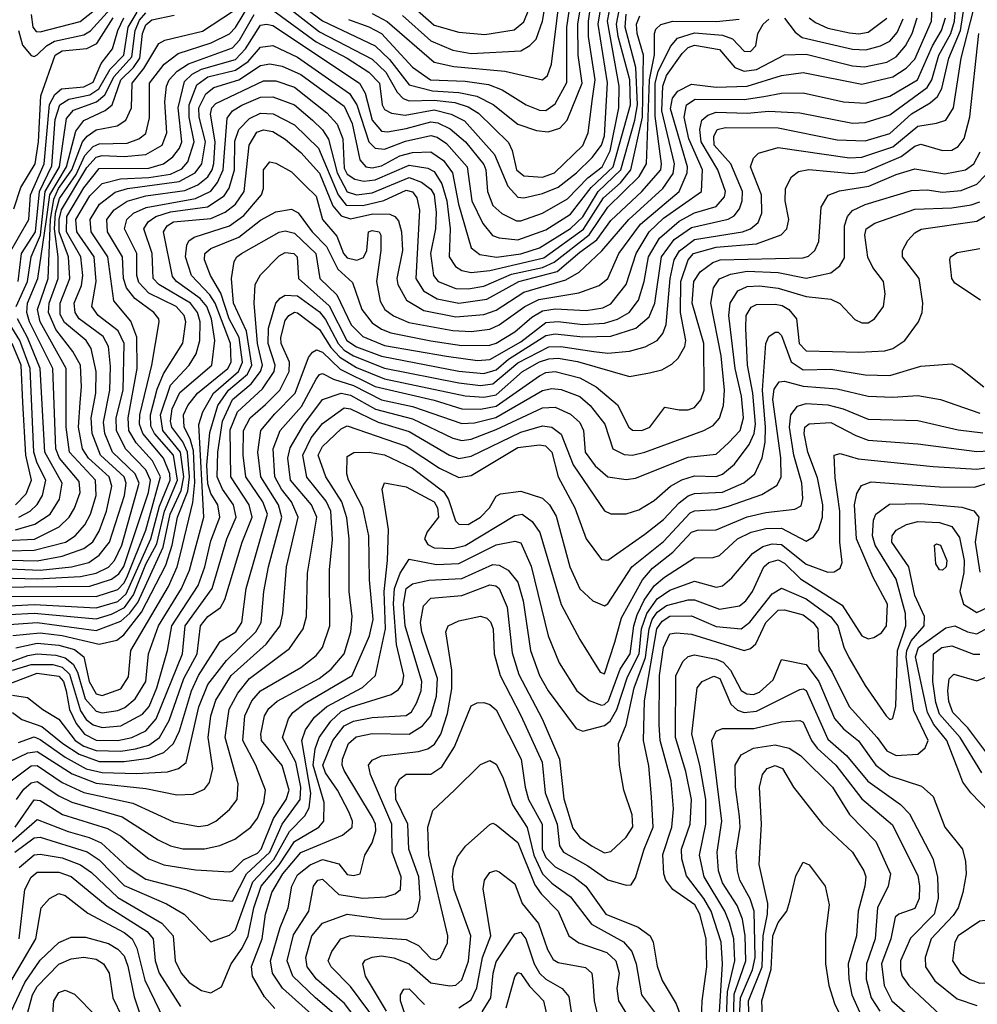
# Model space of a CAD drawing. Extents: x 501367 to 657802, y 482273 to 547541.
# Tile 442 of 656: x 565088 to 568177, y 520004 to 523179. Entities that reach past the tile are written whole.
import ezdxf

# ---------------------------------------------------------------- set-up
doc = ezdxf.new("R2010")
doc.units = 0

msp = doc.modelspace()

# ---------------------------------------------------------------- linework, layer by layer
at = {"layer": '0CON20XD'}
for points in [[(566225, 523198.9), (566273.8, 523173.8), (566425, 523042.7), (566488.4, 523028.4), (566652.9, 523012.9), (566775, 522985.9), (566790.6, 522999.4), (566804.2, 523035.8), (566862.7, 523517.3)], [(566149.5, 523179.5), (566215, 523156), (566255, 523134.3), (566355, 523026.7), (566413.1, 522985), (566525, 522981.6), (566600.3, 522970.3), (566645, 522953.4), (566721.5, 522905), (566765, 522887.5), (566785, 522886.4), (566815, 522908.4), (566853.2, 522976.8), (566853, 523155), (566897.5, 523452.5)], [(566323.4, 523193.4), (566415, 523111.4), (566485, 523081.2), (566545, 523070.3), (566705, 523079), (566734.3, 523095.7), (566753.9, 523116.1), (566775, 523174.4), (566815.3, 523415)], [(566995, 522158.5), (567075.5, 522184.5), (567118.5, 522221.5), (567136.8, 522265), (567158.9, 522415), (567199.8, 522470.2), (567255, 522509.1), (567374, 522536), (567392.7, 522547.3), (567410.3, 522569.7), (567419, 522595), (567419.6, 522625), (567381.7, 522715), (567328.6, 522775), (567327, 522803), (567337.7, 522825), (567365, 522832), (567535, 522830.4), (567725, 522791.8), (567815, 522788.8), (567895, 522812.5), (567965, 522875.9), (568025, 522911.4), (568048.1, 522931.9), (568062.6, 522957.4), (568085.1, 523055), (568122.9, 523145), (568165, 523415.6)], [(565968.8, 523248.8), (566065, 523176.2), (566234.9, 523094.9), (566281.4, 523051.4), (566345, 522968.8), (566419.6, 522949.6), (566505, 522944.9), (566562.4, 522932.4), (566615.8, 522905.8), (566695, 522843), (566755, 522821.7), (566792.7, 522817.3), (566830.8, 522829.2), (566854.3, 522855.7), (566903.1, 522975), (566890, 523065), (566888.5, 523165), (566927.7, 523402.3)], [(565905, 523210.4), (566045, 523107.7), (566145, 523055.8), (566215, 523010.1), (566248.5, 522975), (566257.5, 522905), (566265, 522890), (566287.7, 522877.7), (566331.7, 522871.7), (566425, 522889), (566480.6, 522875), (566522.8, 522852.8), (566619.6, 522745), (566662.4, 522642.4), (566695, 522607.1), (566715, 522605.2), (566775, 522618.8), (566825, 522639.6), (566884.8, 522685), (566935, 522734.8), (566965, 522774.8), (566974.2, 522805), (566984.7, 522975.3), (566954.1, 523165), (566983.1, 523345)], [(565928.6, 523238.6), (566055, 523140.7), (566225, 523052.6), (566269.8, 523009.8), (566306, 522946), (566325.3, 522925.3), (566345, 522917.7), (566425, 522920.1), (566491.8, 522911.8), (566535, 522898.6), (566567.8, 522877.8), (566665, 522782.9), (566677.3, 522757.3), (566691.1, 522695), (566715, 522675.9), (566775, 522671.3), (566813.2, 522685), (566905, 522773.2), (566922.4, 522815), (566936.1, 522925), (566944.7, 522985), (566922.8, 523125), (566922.5, 523175), (566947.6, 523345)], [(564985, 521380.1), (565145, 521376.2), (565285, 521384.1), (565335.1, 521394.9), (565375, 521414.2), (565393.8, 521435), (565417.8, 521485), (565473.3, 521685), (565461.3, 521715), (565387.9, 521785), (565362.9, 521845), (565358.9, 521881.1), (565379.6, 521985), (565381.3, 522061.3), (565375.4, 522125), (565357.9, 522157.9), (565280, 522215), (565267.4, 522235), (565264.4, 522265), (565288.3, 522321.8), (565292, 522355), (565285.2, 522415.2), (565239.1, 522495), (565240.2, 522545), (565295, 522637.7), (565345, 522699.1), (565505, 522700.4), (565552.4, 522715), (565582.9, 522737.1), (565604.4, 522765), (565611.5, 522785), (565599.7, 522895), (565620.1, 522979.9), (565645, 523003.3), (565675, 523019.6), (565785, 523051.5), (565817.1, 523085), (565865, 523161.8), (565885, 523165.4), (565905, 523160.7), (566184.4, 522975), (566202.7, 522942.7), (566225.3, 522855.3), (566255, 522820.3), (566275, 522818), (566335, 522828.3), (566415, 522850.4), (566437.1, 522847), (566477.2, 522827.2), (566526.1, 522785), (566585, 522712.3), (566592.4, 522695), (566597.1, 522625), (566615, 522580.6), (566644, 522554), (566691.2, 522531.2), (566705, 522530.5), (566775, 522555.8), (566855, 522602.2), (566921.1, 522668.9), (566966.7, 522705), (566993, 522757), (567020.5, 522895), (567022, 522965), (566984.8, 523175), (567000.2, 523259.8)], [(565084.2, 523144.2), (565097.5, 523097.5), (565125, 523063.4), (565135, 523060.5), (565145, 523066), (565174.5, 523095), (565200.4, 523109.6), (565295, 523131), (565316.9, 523143.1), (565425, 523263.6)], [(566335, 523240.8), (566425, 523162.1), (566505, 523139.2), (566588.4, 523131.6), (566683.1, 523146.9), (566715, 523172.3), (566746.9, 523253.1)], [(567505, 522884.1), (567605, 522878.7), (567775, 522845.8), (567815, 522847.9), (567895, 522872.1), (568015, 522961.1), (568030.8, 522985), (568053.3, 523065), (568091.2, 523135), (568103.9, 523175), (568110.1, 523255)], [(564995, 521349.7), (565315, 521352.9), (565385, 521374.9), (565408, 521392), (565424.3, 521415.7), (565504.3, 521655), (565510.9, 521695), (565495, 521728.2), (565429.4, 521795), (565400.6, 521855), (565400.1, 521895), (565422.5, 521985), (565425.3, 522135), (565405.8, 522175.8), (565341.9, 522225), (565321, 522255), (565334.9, 522335), (565328.2, 522415), (565273.2, 522495), (565270, 522535), (565315, 522611.3), (565355, 522651.6), (565414.1, 522665.9), (565505, 522670.5), (565575, 522681.7), (565611.8, 522698.2), (565631.2, 522721.2), (565651, 522785), (565635.5, 522865), (565635.5, 522904.5), (565660.2, 522969.8), (565695, 522994.7), (565785, 523016.7), (565825.3, 523044.7), (565865, 523091.2), (565905, 523096.5), (565985, 523058.5), (566151.7, 522941.7), (566175.5, 522905), (566215, 522785.2), (566235, 522765.2), (566265, 522761.5), (566332.7, 522787.3), (566415, 522805.6), (566435, 522800.5), (566465, 522780.6), (566532, 522705), (566546.5, 522595), (566581.7, 522521.7), (566613.8, 522483.8), (566635, 522475.9), (566695, 522469.6), (566785, 522502), (566865, 522552.2), (566931.8, 522638.2), (567003, 522705), (567058.1, 522905), (567055.9, 522985.9), (567018.5, 523125), (567013.4, 523165), (567028.5, 523245)], [(565055, 521436.2), (565145, 521434.9), (565225, 521448.9), (565295, 521474.1), (565324, 521496), (565345, 521530.3), (565368.4, 521595), (565386.1, 521675), (565377.1, 521705), (565310.4, 521765), (565290.9, 521795), (565278.1, 521865), (565284, 521945), (565288.1, 521995), (565284.4, 522065), (565259.6, 522109.6), (565205, 522180.5), (565181.2, 522235), (565183.2, 522265), (565212.7, 522345), (565212.6, 522415), (565200.4, 522505), (565204.3, 522555.7), (565217.4, 522602.6), (565270.2, 522679.8), (565298.4, 522741.6), (565325, 522770), (565345, 522779.1), (565435, 522780.9), (565473.1, 522795), (565495, 522812.2), (565507.2, 522862.8), (565506.9, 522975), (565554.1, 523035.9), (565599.7, 523070.3), (565705.9, 523105), (565765, 523134.1), (565785, 523153.9), (565830.7, 523230.7)], [(567090.4, 522519.6), (567215.1, 522624.9), (567241.2, 522685), (567242, 522705), (567188, 522892), (567193.7, 522926.3), (567210.9, 522949.1), (567255, 522971.4), (567335, 522961.8), (567435, 522964.5), (567545, 522998.9), (567615, 523009.5), (567805, 522971.7), (567905, 522995.1), (567947.1, 523022.9), (567975, 523052.3), (568029.8, 523175), (568032, 523245)], [(564955, 521412.6), (565155, 521404.6), (565255.2, 521414.8), (565311, 521429), (565345, 521452.4), (565378.3, 521495), (565426.9, 521645), (565432.1, 521685), (565425.8, 521705), (565348.7, 521775), (565321.8, 521845), (565319.1, 521895), (565334, 521975), (565335.1, 522045), (565319.3, 522119.3), (565302.9, 522145), (565232.9, 522202.9), (565218.9, 522228.9), (565218.7, 522265), (565250.7, 522345), (565246.4, 522415), (565216.2, 522495), (565216.1, 522535), (565223.7, 522566.3), (565305, 522702.6), (565335, 522735.9), (565355, 522741.1), (565425, 522738.6), (565495, 522744.9), (565547.7, 522775), (565563, 522815), (565557.1, 522915), (565562, 522965), (565570.1, 522985), (565596.6, 523013.4), (565632.5, 523037.5), (565775, 523089.1), (565796.9, 523113.1), (565845, 523196.5)], [(565013.4, 521286.6), (565135, 521293.1), (565335, 521282.8), (565405, 521303.5), (565431.9, 521328.1), (565511.8, 521505), (565539.1, 521610.9), (565573.8, 521695), (565572.5, 521715), (565552.4, 521765), (565485.5, 521845), (565474.5, 521875), (565475.6, 521905), (565514.9, 522065), (565538.4, 522205), (565537.2, 522215), (565520.6, 522235), (565459.9, 522279.9), (565432.7, 522315), (565422.9, 522345), (565419.6, 522415), (565371.5, 522495), (565369.4, 522535), (565393.6, 522566.4), (565435.6, 522594.4), (565495, 522611.2), (565621.6, 522628.4), (565663.1, 522646.9), (565695, 522672.9), (565709.6, 522695), (565714.6, 522715.4), (565719.2, 522785), (565704.4, 522875), (565707.8, 522895), (565720.9, 522909.1), (565875, 522982.2), (565915, 522982.2), (565975, 522961.7), (566079.2, 522879.2), (566112.8, 522842.8), (566131.1, 522795), (566135, 522700.6), (566145, 522681), (566169.4, 522665), (566198.9, 522658.9), (566235, 522662.5), (566345, 522709.8), (566405, 522700.1), (566425, 522690), (566450.5, 522650.5), (566465.9, 522595), (566477, 522505), (566473.8, 522415), (566494, 522384), (566515, 522370.4), (566545, 522364.5), (566605, 522370.4), (566778.8, 522411.2), (566906.6, 522503.4), (566971.4, 522605), (567026.7, 522653.3), (567059.1, 522695), (567096.9, 522865), (567100.4, 523065), (567080.2, 523135), (567077.9, 523165), (567088.5, 523191.5)], [(565039.2, 521320.8), (565335, 521319), (565405, 521341.7), (565425, 521363.1), (565436, 521386), (565495, 521533.5), (565542.8, 521705), (565516.3, 521756.3), (565464.4, 521814.4), (565440.4, 521855), (565438.4, 521895), (565467.9, 522055), (565465.9, 522155.9), (565447.3, 522207.3), (565392.3, 522272.3), (565373.1, 522415), (565319.5, 522495), (565315.9, 522535), (565345.8, 522585), (565396.9, 522623.1), (565436.5, 522635), (565602.5, 522657.5), (565654.3, 522685), (565676, 522715), (565687.3, 522785), (565667.5, 522865), (565666.7, 522895), (565689.2, 522940.8), (565715, 522960.4), (565795, 522985.5), (565865, 523031.9), (565895, 523037.2), (565935, 523029.3), (565995, 523002.4), (566135, 522900.5), (566160.5, 522845), (566185, 522727.5), (566204.6, 522705), (566225, 522701.9), (566255, 522708), (566315, 522740.2), (566355, 522750.6), (566415, 522753.4), (566455, 522725.8), (566484.4, 522685), (566503.9, 522585), (566545, 522443.6), (566572.4, 522422.4), (566626, 522414), (566705, 522423.9), (566765, 522443.8), (566865, 522505.9), (566905, 522544.1), (566954.6, 522625), (567027.3, 522695), (567072.8, 522855), (567080.7, 522905), (567075.3, 523025.3), (567041.5, 523155), (567045, 523197.5)], [(565045, 521499.7), (565136.1, 521503.9), (565216, 521544), (565248.3, 521575), (565265.3, 521604.7), (565283.1, 521655), (565280.3, 521690.3), (565216.8, 521765), (565205.5, 521795), (565195.1, 522055), (565120.2, 522205), (565111.5, 522235), (565114.2, 522265), (565147, 522345), (565174.9, 522535.1), (565185.7, 522615), (565239.8, 522705), (565269.6, 522820.4), (565295.4, 522854.6), (565363.9, 522886.1), (565386.8, 522905), (565414.2, 522985), (565455.2, 523024.8), (565475.8, 523055), (565484.4, 523135), (565495, 523163), (565515, 523178.7), (565586.2, 523193.8)], [(565051.3, 522418.7), (565118.1, 522535), (565123.1, 522615), (565167.4, 522715), (565184.1, 522905.9), (565201.7, 522938.3), (565223.3, 522956.7), (565295, 522962.8), (565325, 522978.4), (565351.8, 523038.2), (565387.6, 523085), (565404.7, 523145), (565424, 523185)], [(565055, 521467.1), (565135, 521468.4), (565236.2, 521495), (565267, 521515), (565299.1, 521550.9), (565317.3, 521585), (565335.6, 521645), (565333.3, 521695), (565248.9, 521785), (565238.1, 521865), (565238.1, 522055), (565154.6, 522205), (565145.8, 522245), (565179.8, 522345), (565188.3, 522535), (565199, 522601), (565214, 522635), (565257.1, 522695), (565291.1, 522785), (565306, 522804), (565335, 522823.8), (565403.4, 522836.6), (565431.1, 522855), (565448.6, 522895), (565451.4, 522975), (565488.5, 523021.5), (565537.1, 523102.9), (565556.5, 523113.5), (565678.1, 523141.9), (565775, 523205.5)], [(565065, 521001.3), (565113.6, 520993.6), (565162.7, 520955), (565215, 520924), (565267.9, 520855), (565295, 520836.9), (565335, 520822.3), (565415, 520820.5), (565461.9, 520828.1), (565505, 520840.1), (565539.4, 520865), (565570.1, 520919.9), (565618.2, 521055), (565660.8, 521135), (565671.6, 521225), (565695, 521254.8), (565735.9, 521284.1), (565750.5, 521309.5), (565805.7, 521495), (565837.8, 521575), (565828.8, 521615), (565769.6, 521705), (565766.9, 521856.9), (565790.7, 521915), (565871.4, 521988.6), (565908.9, 522045), (565912.8, 522065), (565889.4, 522135), (565890.9, 522185), (565914.2, 522265), (565928.1, 522281.9), (565945, 522290.8), (565985, 522288.8), (566055, 522237.8), (566075, 522213), (566115.4, 522135), (566135, 522113.9), (566165, 522095.9), (566265, 522055.8), (566505, 522008.6), (566575, 521999.9), (566615, 522004.7), (566695, 522072.6), (566795, 522124.2), (566834, 522126), (566940.3, 522109.7), (566985, 522104), (567055, 522110.5), (567105.5, 522124.5), (567144.9, 522145.1), (567162.9, 522167.1), (567173.7, 522196.3), (567186.2, 522345), (567199.5, 522405), (567216, 522434), (567265, 522470.7), (567419.5, 522495), (567445.3, 522505), (567469.8, 522525), (567482.5, 522555), (567481.1, 522615), (567445.6, 522705), (567455, 522732.5), (567471.1, 522748.9), (567535, 522766.7), (567765, 522734.4), (567805, 522735.6), (567905, 522769.7), (567985, 522836), (568045, 522846), (568075, 522855.9), (568100, 522895), (568125.4, 523055.4), (568165, 523209.7)], [(565066.5, 521193.5), (565155, 521202.7), (565225, 521193.8), (565345, 521166), (565401.4, 521178.6), (565424.6, 521195.5), (565480.9, 521269.1), (565559.4, 521420.6), (565580.2, 521485), (565597.8, 521575), (565630.6, 521659.4), (565636.1, 521705), (565629.8, 521785), (565615, 521817.7), (565579.5, 521865), (565574.8, 521885), (565580.1, 521925), (565605, 521977.2), (565707.9, 522065), (565718.2, 522145), (565706.7, 522215), (565692.4, 522255), (565670.1, 522280.1), (565593.8, 522335), (565581.2, 522351.2), (565552.7, 522495), (565564.5, 522515), (565585, 522527), (565705, 522537.9), (565751.1, 522558.9), (565785, 522584.2), (565812, 522625), (565828.3, 522775), (565853.5, 522816.5), (565875, 522823.9), (565905, 522818.7), (565945, 522793.7), (565995, 522751), (566055, 522684), (566098.7, 522578.7), (566125, 522546.4), (566155, 522537.4), (566227.1, 522553), (566282, 522552), (566298, 522545), (566310.3, 522530.3), (566320.3, 522495), (566322.9, 522435), (566305.2, 522345), (566308.4, 522325), (566336.1, 522275), (566391.7, 522241.7), (566495, 522221.2), (566585, 522228.5), (566625, 522243), (566715, 522300.8), (566849.7, 522340.3), (566892.5, 522365), (566966.4, 522433.6), (567052.7, 522535), (567162.8, 522635), (567196.2, 522683.8), (567200.1, 522715), (567159.9, 522885), (567162.6, 522965), (567175, 522999), (567225, 523070.8), (567245, 523089.4), (567265, 523097.5), (567345, 523083.7), (567395.3, 523025.3), (567425, 523012.9), (567465, 523018.9), (567555, 523065.7), (567625, 523068.2), (567775, 523030.4), (567813.1, 523026.9), (567885, 523042.8), (567915, 523059.4), (567944.9, 523095), (567967.3, 523135), (567983, 523185)], [(565070.1, 522569.9), (565092.1, 522637.9), (565138.1, 522715), (565149.3, 522785), (565156.3, 522933.7), (565203.1, 523065), (565225, 523078.9), (565305, 523086), (565337.4, 523102.6), (565390.1, 523185)], [(565125.6, 523195.6), (565131.1, 523155), (565141.6, 523141.6), (565155, 523140.4), (565283.6, 523173.6), (565335, 523214.1)], [(565192.1, 522707.8), (565202.9, 522857.1), (565217.9, 522905), (565246.8, 522923.2), (565315, 522937.3), (565344.1, 522955.9), (565380, 523020.1), (565424, 523065), (565438.1, 523155), (565466.9, 523203.1)], [(565475, 523177.8), (565495, 523201.2)], [(566415, 522143.4), (566515, 522128.6), (566605, 522129.5), (566625, 522135.8), (566685, 522173.3), (566740.1, 522219.9), (566775, 522240.7), (566815, 522246.6), (566915, 522241.9), (566969.7, 522250.3), (566995, 522263.3), (567045, 522325.3), (567076.4, 522425), (567119, 522495), (567165, 522539.2), (567287.5, 522625), (567290.9, 522695), (567247, 522795), (567231.5, 522865), (567239.1, 522905), (567267.2, 522922.8), (567425, 522921.7), (567488.3, 522931.7), (567545, 522942.4), (567615, 522943.4), (567745, 522914.1), (567815, 522909.8), (567895, 522933), (567984.1, 522985.9), (568032.4, 523095), (568062, 523145), (568074.4, 523185)], [(567555, 523184.8), (567589.1, 523139.1), (567612.4, 523122.4), (567775, 523084.1), (567817.5, 523082.5), (567864.4, 523095.6), (567895, 523110), (567918.4, 523138.4), (567937.7, 523182.3)], [(567634.6, 523185), (567655, 523170), (567695, 523152.1), (567765, 523136.8), (567795, 523134), (567825, 523139.5), (567885, 523184.2)], [(565055, 521229.2), (565145, 521235.7), (565335, 521209.7), (565415, 521239.6), (565444.1, 521265.9), (565469.5, 521300.5), (565551.6, 521478.4), (565574.3, 521585), (565609.2, 521660.8), (565618.1, 521705), (565607.1, 521785), (565550.5, 521855), (565543, 521905), (565575, 522000.7), (565634.9, 522065.1), (565657.6, 522102.4), (565669.6, 522145), (565670.2, 522205), (565662, 522235), (565639.5, 522265), (565537.7, 522325), (565518.7, 522345), (565515.4, 522425), (565489, 522505), (565502.5, 522527.5), (565527.7, 522545), (565575, 522559.4), (565694.5, 522575.5), (565748.2, 522611.8), (565763.8, 522636.1), (565780.8, 522695), (565782.3, 522787.7), (565795.8, 522825), (565829.7, 522860.3), (565865, 522877.8), (565906.2, 522876.2), (565975, 522840), (566052.7, 522765), (566115.2, 522615.1), (566141.6, 522581.6), (566195, 522580.1), (566263.4, 522596.6), (566335, 522629.8), (566355, 522623.8), (566369.2, 522605), (566377.5, 522565), (566366.3, 522345), (566391.3, 522305), (566435, 522279.6), (566505, 522265.3), (566595, 522278.4), (566698.1, 522335), (566822.3, 522367.7), (566895, 522430.2), (566950, 522470), (566995, 522531.9), (567095.4, 522625), (567156.1, 522695), (567158.9, 522715), (567138.1, 522868.1), (567137.9, 522975), (567148.2, 523011.8), (567187.5, 523092.5), (567210.2, 523119.8), (567265, 523137.4), (567355, 523129.6), (567387.6, 523117.6), (567425, 523078), (567445, 523077.1), (567463.2, 523095), (567468.7, 523135), (567486.4, 523165), (567505, 523181.4)], [(565055, 521261.6), (565135, 521265.2), (565335, 521247.6), (565385, 521262.1), (565426.4, 521283.6), (565455.7, 521324.3), (565495, 521423.8), (565530.5, 521489.5), (565555.9, 521595), (565597.2, 521695), (565584.6, 521775), (565523, 521845), (565511.6, 521868.4), (565510.1, 521905), (565532, 521988), (565552.5, 522037.5), (565615, 522136.2), (565624, 522205), (565619, 522225), (565592.7, 522255), (565505, 522298), (565472.4, 522332.4), (565466.7, 522355), (565466.5, 522425), (565426.1, 522505), (565434.1, 522535), (565456, 522555), (565496.2, 522573.8), (565655, 522602.8), (565705, 522626.6), (565726, 522654), (565744.6, 522695), (565758.1, 522861.9), (565774.9, 522885.1), (565805, 522903.8), (565865, 522929.5), (565905, 522930.3), (565974.9, 522904.9), (566032.7, 522855), (566065, 522824.1), (566084.4, 522794.4), (566112.4, 522685), (566145, 522624.4), (566175, 522614.9), (566225, 522621.1), (566345, 522670.4), (566384.9, 522654.9), (566415, 522633), (566425, 522614.5), (566432, 522558), (566429.6, 522505), (566413.5, 522425), (566423.4, 522355), (566438.2, 522335), (566495, 522312.4), (566535, 522311.3), (566585, 522319.8), (566675, 522358.4), (566775, 522380.8), (566812.5, 522397.5), (566924.8, 522485.2), (566985, 522575.1), (567086.5, 522673.5), (567110.6, 522715), (567119.4, 522985), (567136.2, 523066.2), (567135.9, 523135), (567140.7, 523149.3), (567155.9, 523164.1), (567195, 523174.1), (567336.1, 523173.9), (567408.6, 523181.4)], [(565077, 522255), (565113.7, 522335), (565125.2, 522415), (565155.2, 522484.8), (565170.8, 522625), (565217.2, 522705), (565239.3, 522860.7), (565262.4, 522887.6), (565336, 522914), (565363, 522937), (565393.5, 522996.5), (565449.9, 523060.1), (565461.1, 523145), (565475, 523177.8)], [(565881.2, 521938.8), (565927.3, 521985), (565958, 522045), (565958.5, 522075), (565932.3, 522135), (565930.8, 522155), (565945, 522208.9), (565956.3, 522225), (565975, 522236.3), (565985, 522234.4), (566055, 522180.2), (566092.2, 522122.2), (566120.9, 522090.9), (566175, 522058.1), (566265, 522021.1), (566525, 521966.1), (566585, 521961.9), (566625, 521970), (566710.2, 522045), (566765, 522076.2), (566795, 522086.2), (566825, 522087.6), (566887.6, 522077.6), (567055, 522028.9), (567119.8, 522040.2), (567159.5, 522050.5), (567191.9, 522068.1), (567211.9, 522088.1), (567233.9, 522125), (567237, 522145), (567219.5, 522235), (567220.6, 522335), (567244.9, 522405), (567262.2, 522425), (567335, 522446), (567465, 522456.9), (567544.6, 522485.4), (567562.5, 522505), (567569.5, 522535), (567557.7, 522595), (567558.2, 522635), (567577.6, 522672.4), (567600, 522690), (567634, 522696), (567773.4, 522683.4), (567815, 522688.3), (567931.4, 522738.6), (567975, 522771), (567995, 522777.9), (568065, 522757.3), (568095, 522759.1), (568115, 522770.7), (568135, 522796.2), (568153.4, 522866.6), (568182.2, 523135)], [(565065, 521081.6), (565125, 521100.6), (565195, 521099.8), (565225, 521092), (565248.7, 521068.7), (565285, 520950.2), (565303.2, 520923.2), (565325.7, 520905), (565355, 520896.5), (565415, 520902.6), (565485, 520939.8), (565505.7, 520964.3), (565531.2, 521025), (565564.9, 521145), (565578.9, 521225), (565663.9, 521355), (565686.1, 521415), (565705, 521498.5), (565733.8, 521575), (565727.6, 521615), (565705, 521651.9), (565695, 521682.4), (565692.5, 521742.5), (565701.9, 521848.1), (565727.7, 521935), (565761.6, 521985), (565823.3, 522036.7), (565837.7, 522065), (565819.6, 522175), (565778.3, 522265), (565771.6, 522345), (565780.4, 522399.6), (565789.2, 522415), (565803.9, 522425), (565925, 522493.8), (565945, 522498.1), (565975, 522491.2), (566043.9, 522425), (566056, 522345), (566111.6, 522291.6), (566158.1, 522195), (566195, 522157.3), (566265, 522128.6), (566464.7, 522094.7), (566565, 522080.2), (566605, 522084), (566705, 522140.8), (566785, 522202.8), (566825, 522205.7), (566905, 522196.7), (566975, 522200.4), (567016.2, 522213.8), (567054.7, 522235.3), (567084, 522275), (567102.3, 522335), (567116.6, 522415), (567152.4, 522475), (567215, 522529.8), (567265, 522556.2), (567335, 522577.2), (567361.8, 522608.2), (567364.9, 522625), (567340.6, 522695), (567286.7, 522785), (567282.1, 522825), (567288.7, 522855), (567308.1, 522871.9), (567335, 522881.6), (567435, 522878.3), (567505, 522884.1)], [(565911.5, 521908.5), (565977.4, 521975), (566020.2, 522089.8), (566032.5, 522107.5), (566045.6, 522114.4), (566065, 522107), (566122.4, 522052.4), (566235, 521996.8), (566425, 521952.7), (566514.1, 521924.1), (566575, 521923), (566625, 521933.1), (566765, 522031.2), (566785, 522041.2), (566815, 522045.4), (566895, 522024.6), (566947.6, 521995), (567017, 521937), (567053, 521865), (567065, 521855.3), (567095, 521854.4), (567120.5, 521865), (567169.7, 521930.3), (567215, 521921.8), (567245, 521921.8), (567265, 521928.8), (567285, 521953.8), (567295.6, 521985), (567294.9, 522135), (567257.5, 522265), (567262.3, 522335), (567283.4, 522366.6), (567324.1, 522395.9), (567348, 522405), (567615, 522411.6), (567632.8, 522417.2), (567653.1, 522435), (567666.2, 522463.8), (567673.3, 522575), (567696.1, 522613.9), (567733, 522627), (567827.3, 522642.7), (567915, 522680.2), (567975, 522698.4), (568072.2, 522682.2), (568138.5, 522695), (568165.4, 522714.6), (568186.4, 522753.6)], [(565075.7, 521154.3), (565145, 521168.8), (565215, 521162), (565265, 521148.1), (565295.2, 521125), (565312.2, 521045), (565335, 521005.8), (565355, 521000.6), (565415, 521021.5), (565439.5, 521060.5), (565447.1, 521145), (565568.2, 521351.8), (565596.6, 521415), (565606.8, 521456.8), (565647.2, 521622.8), (565653.1, 521686.9), (565649, 521789), (565638.2, 521828.2), (565619.2, 521865), (565617, 521905), (565631.1, 521935), (565662.3, 521975), (565759.4, 522055), (565770.1, 522075), (565768.4, 522135), (565719.4, 522265), (565702.1, 522292.2), (565642.2, 522355), (565622.9, 522415), (565627.6, 522452.4), (565634.2, 522465.8), (565651.4, 522478.6), (565765, 522514.6), (565811.7, 522548.3), (565868.4, 522615), (565874.3, 522635), (565874.7, 522695), (565895, 522721.1), (565915, 522717.2), (565965, 522688.7), (566009.2, 522645), (566045, 522610.4), (566064.8, 522535), (566111.5, 522481.5), (566133.3, 522425), (566145, 522411.2), (566175.6, 522404.4), (566197.8, 522412.2), (566207.9, 522435), (566213.2, 522495), (566225, 522500), (566247.8, 522495), (566253.3, 522485), (566253.3, 522435), (566239.6, 522335), (566251.4, 522271.4), (566266.3, 522245), (566294.4, 522224.5), (566343.3, 522203.3), (566485, 522177.2), (566545, 522173.5), (566605, 522181.4), (566635, 522195.1), (566718.1, 522255), (566763.2, 522276.8), (566891.8, 522298.2), (566957.8, 522322.2), (566984.9, 522345.1), (567021.2, 522425), (567090.4, 522519.6)], [(565083.7, 522335), (565094.7, 522425.3), (565139.8, 522495), (565152, 522625), (565192.1, 522707.8)], [(565055, 520786.4), (565114.8, 520814.8), (565145, 520819.2), (565257.4, 520747.4), (565335, 520716.9), (565495, 520700), (565595, 520679.4), (565648.3, 520681.7), (565685, 520697.9), (565700.5, 520719.5), (565711.1, 520765), (565696.2, 520865), (565705.1, 520935), (565721.4, 520985), (565770.7, 521065), (565883.9, 521166.1), (565928.1, 521225), (565936.9, 521265), (565948.6, 521415), (565986.4, 521575), (565964.9, 521625), (565932.8, 521665), (565911.3, 521705), (565906.4, 521795), (565928.4, 521855), (565997.6, 521932.4), (566045, 522020.2), (566055, 522035.2), (566065, 522038.7), (566100.1, 522020.1), (566165, 521999.4), (566255, 521953.5), (566355, 521931.8), (566515, 521877.3), (566555, 521879.7), (566623.7, 521896.3), (566775, 521983.8), (566805, 521990.1), (566835, 521987.1), (566895, 521963.8), (566928.8, 521935), (566975.2, 521875), (567001.5, 521795), (567037.7, 521777.7), (567065, 521775.2), (567105, 521785.2), (567295, 521854.4), (567325, 521870.3), (567345.2, 521894.8), (567358.6, 521935), (567361.8, 521985), (567350.9, 522095), (567317.5, 522265), (567326.7, 522315), (567345, 522343.9), (567381, 522359), (567435, 522368.2), (567535, 522363.9), (567625, 522345.5), (567705, 522363), (567734, 522386), (567748.3, 522411.7), (567748.3, 522515), (567758.3, 522545), (567775, 522563.9), (567815, 522583.9), (567965, 522628.5), (568015, 522630.6), (568065, 522623.5), (568125, 522629.1), (568175, 522648.8), (568202.8, 522677.2)], [(565061.2, 520725), (565125, 520772.8), (565145, 520774.1), (565225, 520720), (565295, 520687.4), (565453.4, 520653.4), (565585, 520592.6), (565665, 520578.1), (565695, 520582.2), (565720.8, 520595), (565765, 520632), (565789.8, 520665), (565793.5, 520715), (565751.4, 520865), (565764.3, 520955.7), (565791.9, 521008.1), (565830.2, 521055), (565958.8, 521151.2), (566003, 521215), (566013.9, 521255), (566017.2, 521395), (566046.8, 521575), (566030, 521615), (565961.9, 521695), (565953.4, 521765), (565960.8, 521799.2), (566004.4, 521874.4), (566065, 521954.4), (566125.5, 521974.5), (566155, 521969.1), (566236.1, 521923.9), (566355, 521892.2), (566485, 521830.4), (566515, 521822.9), (566545, 521826.2), (566625, 521857.4), (566775, 521927.6), (566815, 521929.7), (566865, 521907.5), (566895, 521880.3), (566907.2, 521855), (566912.1, 521785), (566945, 521740.2), (566985, 521705.2), (567045, 521696.5), (567075, 521701.3), (567245, 521768.5), (567335, 521778.4), (567374.9, 521815.1), (567412.1, 521855), (567423.3, 521895), (567416.4, 521965), (567395.7, 522055), (567375.6, 522225), (567379.7, 522265), (567405, 522304.8), (567435, 522319.4), (567475, 522321.2), (567535, 522313.8), (567625, 522286.8), (567705, 522278.3), (567734, 522264), (567782.4, 522212.4), (567805, 522202), (567825, 522201.8), (567845.4, 522215), (567874.5, 522255), (567879.5, 522295), (567874.6, 522335), (567840.2, 522380.2), (567823.8, 522413.8), (567814.3, 522485), (567819.1, 522505), (567846.8, 522523.2), (567975, 522568.5), (568095, 522572.4), (568157.7, 522582.3), (568185, 522592.2)], [(564900.5, 521050.5), (565115, 521129.6), (565145, 521134.8), (565205, 521130.3), (565235, 521121.9), (565260.9, 521100.9), (565274.9, 521074.9), (565299.8, 520989.9), (565335, 520949.1), (565355, 520944.1), (565405, 520951.9), (565428.1, 520961.9), (565460.6, 520989.4), (565495.1, 521045), (565503.6, 521135), (565536.6, 521225), (565610.4, 521345), (565636.2, 521403.8), (565682.4, 521575), (565666.5, 521873.5), (565679.5, 521915), (565713.4, 521975), (565794.3, 522045), (565806.6, 522075), (565795.9, 522155), (565763.8, 522215), (565737.3, 522297.3), (565703.9, 522355), (565684.2, 522405), (565685.1, 522424.9), (565705, 522441.9), (565795, 522478.6), (565865, 522532.4), (565915, 522560.2), (565965, 522568.1), (565987, 522557), (566031.4, 522495), (566077.6, 522447.6), (566114.9, 522374.9), (566161.8, 522331.8), (566191.5, 522245), (566225, 522201.6), (566255, 522181), (566285, 522169.6), (566415, 522143.4)], [(565077.9, 520665), (565102, 520698), (565125, 520718.5), (565145, 520723.2), (565215, 520676.2), (565256.5, 520656.5), (565418.8, 520608.8), (565535, 520535.2), (565575.1, 520515.1), (565615, 520506), (565684.2, 520505.8), (565733.9, 520516.1), (565782.9, 520537.1), (565834, 520575), (565855, 520604.6), (565876.3, 520655), (565880.9, 520695), (565850.4, 520775), (565808.6, 520855), (565814.6, 520935), (565837.6, 520982.4), (565865, 521014.8), (565995, 521090.8), (566045, 521128.8), (566065.6, 521155), (566088.8, 521225), (566088.1, 521405), (566096.9, 521503.1), (566092, 521595), (566076.7, 521626.7), (566014.1, 521704.1), (566001.7, 521775), (566029, 521831), (566065, 521876.7), (566135, 521927.8), (566155, 521924.9), (566245, 521881.4), (566345, 521851.5), (566475, 521775.2), (566505, 521764.6), (566545, 521771.5), (566705, 521849.2), (566775, 521869.6), (566805, 521865.2), (566835, 521842.4), (566873.4, 521743.4), (566975, 521596.1), (566995, 521586), (567045, 521585.9), (567085, 521598.4), (567135, 521629.2), (567187.6, 521675), (567224.4, 521695.6), (567265, 521708.5), (567335, 521705.9), (567355, 521713.8), (567394, 521746), (567440.8, 521809.2), (567457.3, 521845), (567462.1, 521875), (567453, 521975), (567435.4, 522065), (567430.2, 522185), (567432, 522225), (567447.9, 522252.1), (567465, 522260.6), (567525, 522261.7), (567547.5, 522257.5), (567569.2, 522245), (567593.9, 522215), (567602.6, 522135), (567625, 522111.8), (567795, 522107.4), (567878.3, 522111.7), (567905, 522119.3), (567943.8, 522145), (567987.7, 522205), (567998.9, 522235), (568001.8, 522265), (567989, 522345), (567935.3, 522415), (567935.3, 522435), (567952.6, 522467.4), (567975, 522492), (567996.3, 522503.7), (568175, 522529.7), (568260.9, 522579.1)], [(564955, 520999.6), (565145, 521072.5), (565215, 521062.1), (565229.3, 521045), (565238.6, 521015), (565249, 520955), (565270.3, 520910.3), (565297.9, 520875), (565335, 520856.2), (565405, 520854.7), (565450.7, 520865), (565495, 520886.1), (565528.6, 520925), (565613.7, 521135), (565622.2, 521225), (565709.6, 521345), (565757.1, 521505), (565786.4, 521575), (565778.1, 521615), (565742.5, 521665), (565725.3, 521705), (565727.4, 521785), (565742.1, 521885), (565775, 521954.6), (565835.2, 522004.8), (565865.5, 522045), (565871.1, 522065), (565855.1, 522135.1), (565844.4, 522265), (565848.4, 522325), (565865, 522356.1), (565925, 522417.6), (565945, 522428.5), (565973.1, 522425), (565982.9, 522415), (565988.1, 522345), (566086.3, 522256.3), (566143.2, 522145), (566175, 522124.4), (566255.6, 522094.4), (566505, 522046.1), (566585, 522038.6), (566625, 522050.3), (566665.2, 522084.8), (566785, 522160.9), (566815, 522166.7), (566905, 522156.3), (566995, 522158.5)], [(568187.1, 522275), (568105, 522329.4), (568094.7, 522344.7), (568088.1, 522405), (568090.6, 522415), (568111.8, 522428.2), (568185, 522441.6)], [(565085.8, 521575), (565122, 521595), (565144.4, 521615.6), (565161.6, 521645), (565172.6, 521695), (565145, 521749), (565134.4, 521784.4), (565122.2, 522055), (565088.7, 522145), (565046.4, 522215)], [(565075, 521534.4), (565137.8, 521552.2), (565186.7, 521585), (565217.3, 521632.7), (565225.7, 521685), (565169.2, 521785), (565154.1, 522055), (565113.3, 522155), (565081.6, 522215)], [(565073.6, 520575), (565135, 520664.2), (565155, 520661.7), (565226.1, 520616.1), (565371.7, 520571.7), (565415, 520547), (565452.5, 520515), (565505, 520473), (565553.9, 520453.9), (565655, 520437.5), (565765, 520431.1), (565775, 520434.3), (565810.3, 520469.7), (565855, 520492.2), (565867.5, 520505), (565906.7, 520603.3), (565948.1, 520665), (565957.6, 520695), (565935, 520774.7), (565868.2, 520855), (565866.2, 520875), (565878, 520935), (565892.1, 520957.9), (565918.5, 520981.5), (566054.2, 521055), (566093.4, 521085), (566134.8, 521135), (566157, 521205), (566161.2, 521255), (566151.4, 521335), (566151.2, 521505), (566143.5, 521573.5), (566127.4, 521625), (566075.5, 521705), (566051, 521775), (566065, 521802.8), (566125, 521859.6), (566145, 521869.8), (566335, 521804.1), (566442.7, 521732.7), (566505, 521703), (566545, 521709.7), (566695, 521799.3), (566765, 521808.8), (566784.5, 521805), (566805.2, 521785), (566825.6, 521705), (566879, 521605), (566915, 521505.6), (566965, 521439.2), (566985, 521436.6), (567105, 521520), (567165, 521567.5), (567215, 521621.7), (567245, 521644), (567265, 521651.1), (567355, 521655.9), (567423.6, 521686.4), (567459.2, 521715), (567483.2, 521766.8), (567492.9, 521817.1), (567494.4, 521865.6), (567484.2, 521985), (567494.8, 522135), (567505, 522157.7), (567525, 522172), (567535, 522172), (567545, 522161.1), (567576.6, 522076.6), (567615, 522050.5), (567705, 522052.7), (567815.6, 522034.4), (567895, 522031.6), (567995, 522062.3), (568095, 522069.5), (568124.1, 522054.1), (568198, 521995)], [(565075, 521614.7), (565109.9, 521650.1), (565126.1, 521695), (565107.8, 521775), (565098.6, 521945), (565093.3, 522065), (565064.1, 522135)], [(565034.7, 520505), (565145, 520600.2), (565245, 520561.6), (565312.7, 520542.7), (565351.6, 520525), (565435, 520448), (565495, 520408.3), (565623.1, 520375), (565705, 520344.7), (565775, 520337.1), (565820.1, 520425), (565895.7, 520495), (565934.8, 520585.2), (565993.5, 520665), (565995.5, 520705), (565979.1, 520785), (565936.2, 520865), (565955.6, 520925), (565969.8, 520945), (566009.3, 520975), (566161.3, 521065), (566217, 521193), (566228.5, 521245), (566216.4, 521373.6), (566214.2, 521515), (566194.8, 521605), (566148.5, 521695), (566144, 521715), (566145, 521771.2), (566165.8, 521784.2), (566215.2, 521784.8), (566265, 521776.1), (566355, 521732.7), (566456.5, 521656.5), (566471.9, 521631.9), (566493.8, 521563.8), (566505, 521552.4), (566535, 521551.7), (566574.8, 521575), (566603.8, 521605), (566625, 521642.9), (566639.1, 521650.9), (566705, 521659), (566775, 521636.7), (566797, 521615), (566818.9, 521578.9), (566863, 521415), (566895, 521344.6), (566936.5, 521305), (566975, 521288.8), (566985, 521295.3), (567063.3, 521415), (567165, 521497.1), (567251.1, 521588.9), (567265, 521595.7), (567335, 521600.3), (567375, 521610.8), (567481.8, 521648.2), (567531.8, 521678.2), (567544.5, 521705), (567543.5, 521766.5), (567517.5, 521955), (567521.7, 521988.3), (567538.2, 522011.8), (567555, 522013.8), (567615, 521997.3), (567725, 521988.8), (567825, 521965.2), (567905, 521962.2), (567985, 521967.3), (568058, 521955)], [(568058, 521955), (568185, 521910.8)], [(565065, 520945.8), (565095, 520922.6), (565159.8, 520900.2), (565227.1, 520845), (565280.6, 520810.6), (565345, 520787.1), (565425, 520787.2), (565505, 520797.6), (565553.6, 520816.4), (565584.7, 520845.3), (565603.5, 520886.5), (565642.3, 521015), (565665.4, 521064.6), (565735.4, 521174.6), (565785.1, 521204.9), (565804.8, 521235), (565818.8, 521345), (565887.7, 521585), (565872.8, 521625), (565817.8, 521705), (565809.4, 521775), (565810.4, 521855), (565832.1, 521895), (565881.2, 521938.8)], [(565072.4, 520495), (565135, 520540.7), (565155, 520542.8), (565306.3, 520496.3), (565345, 520470.3), (565425, 520387.5), (565561.9, 520328.1), (565619.4, 520295), (565705, 520206), (565765, 520227.4), (565785, 520244.7), (565840.5, 520399.5), (565908.3, 520471.7), (565958.2, 520561.8), (566007.8, 520612.2), (566022.3, 520637.7), (566027, 520685), (565998.5, 520855), (566010.2, 520889.8), (566039.6, 520930.4), (566079.3, 520965), (566194, 521026), (566235.6, 521065), (566267.8, 521215), (566263.8, 521335), (566274.6, 521435), (566278, 521535), (566257.5, 521665), (566265, 521685.6), (566335, 521672.9), (566425.4, 521625), (566435.8, 521605), (566439.2, 521575), (566402.3, 521527.7), (566394.1, 521505), (566405, 521486.8), (566425, 521476.8), (566485, 521474.6), (566525, 521483.8), (566685, 521580.2), (566708.9, 521585), (566741.2, 521561.2), (566765.7, 521525.7), (566835, 521293.6), (566895, 521181.1), (566960.9, 521075), (566975, 521070), (567008.2, 521171.8), (567029.3, 521250.7), (567097.1, 521372.9), (567129.5, 521410.5), (567195, 521461.8), (567255, 521526.8), (567275, 521533.5), (567335, 521534.1), (567435, 521576.5), (567495, 521590.4), (567588.6, 521601.4), (567608.8, 521611.2), (567614.7, 521635), (567610.9, 521685), (567585.5, 521775), (567571.5, 521865), (567575.2, 521905), (567596.8, 521933.2), (567625, 521941.4), (567695, 521937.8), (567744.7, 521924.7), (567825, 521891), (567985, 521886.8), (568115, 521857), (568195, 521847)], [(565085, 520848.7), (565135, 520866.9), (565155, 520858.7), (565235, 520801.2), (565303.3, 520763.3), (565355, 520751.7), (565465, 520749.1), (565565, 520754.5), (565600.9, 520765), (565625.4, 520784.6), (565666.5, 520963.5), (565695, 521036.1), (565755, 521113.2), (565850, 521205), (565866.8, 521235), (565876.1, 521335), (565891.2, 521415), (565933.5, 521575), (565923.1, 521615), (565866.5, 521705), (565856.1, 521785), (565866.3, 521855), (565911.5, 521908.5)], [(565086.5, 520445), (565135, 520486.3), (565155, 520488.8), (565225, 520477), (565285, 520453.8), (565319.6, 520429.6), (565405, 520348.5), (565546.4, 520266.4), (565583.3, 520225), (565590.2, 520145), (565608.9, 520105), (565635, 520074.3), (565675, 520049.1), (565705, 520041), (565739.4, 520060.6), (565770.8, 520135), (565805.7, 520185), (565825.9, 520225), (565843.2, 520315), (565867.3, 520385), (565925.5, 520454.5), (565975, 520529.3), (566053.2, 520575), (566069, 520595), (566070, 520655), (566035.5, 520775), (566041.5, 520828.5), (566054.9, 520865.1), (566092.3, 520917.7), (566125, 520948), (566155, 520962.6), (566286.4, 521003.6), (566310.5, 521019.5), (566322.6, 521037.4), (566327.1, 521065), (566304.1, 521164.1), (566294.6, 521295.4), (566297.3, 521345), (566315.6, 521394.4), (566345, 521439.6), (566433, 521423), (566505, 521425.4), (566625, 521485.5), (566685, 521498.1), (566705, 521492), (566737.6, 521417.6), (566792.5, 521192.5), (566828.1, 521105), (566885.3, 521015), (566925, 520984.3), (566965, 520969), (566975, 520970.6), (566987, 520983), (567025.1, 521084.9), (567057.6, 521135), (567068.9, 521225), (567079.5, 521260.5), (567102.1, 521307.9), (567135, 521353.7), (567168, 521382), (567265, 521443.8), (567325, 521445.2), (567345, 521451.2), (567403.8, 521505), (567447.3, 521527.3), (567495, 521538.9), (567545, 521540.1), (567625, 521498), (567648.6, 521511.4), (567665, 521534.5), (567678.2, 521575), (567678.4, 521615), (567661.5, 521701.5), (567630.3, 521785), (567618.8, 521845), (567620.8, 521865), (567635, 521876.1), (567705, 521880.5), (567785, 521838.3), (567825, 521823.9), (567985, 521811.6), (568175, 521786.6), (568255, 521790.9)], [(566335.4, 520935.4), (566352.1, 520947.9), (566368.8, 520975), (566382.9, 521015), (566385.1, 521045), (566332, 521225), (566326.2, 521295), (566335.3, 521344.7), (566355, 521360.5), (566407.6, 521372.4), (566515, 521377.2), (566615, 521422.3), (566635, 521420.2), (566663.8, 521403.8), (566695, 521365.4), (566712.4, 521305), (566736.5, 521145), (566765.5, 521065), (566793.1, 521015), (566883.6, 520893.6), (566905, 520885.3), (566975, 520903.3), (566993.1, 520916.9), (567014.9, 520955.1), (567049.3, 521060.7), (567086.2, 521135), (567094.4, 521215), (567111.6, 521265), (567145, 521311.3), (567185, 521339.8), (567265, 521368.7), (567335, 521349.3), (567355, 521354.2), (567385, 521379.1), (567451.9, 521458.1), (567485, 521481), (567515, 521489.4), (567545, 521487.3), (567625, 521423.9), (567695, 521397.4), (567715, 521398.4), (567735, 521410.9), (567740.8, 521429.2), (567733.9, 521495), (567733.6, 521595), (567718.3, 521701.7), (567715, 521775.6), (567735, 521780), (567792.9, 521762.9), (568035, 521738.6), (568175, 521730.3), (568309.2, 521750.8)], [(566071.9, 519935), (565936.2, 520056.2), (565904.2, 520105), (565897.2, 520145), (565928.2, 520251.8), (565954.5, 520315), (565966, 520385), (565985, 520422.2), (566025, 520454.3), (566065, 520471.7), (566117.7, 520457.7), (566145, 520423.1), (566165, 520419.6), (566187.1, 520425), (566201.4, 520485), (566225, 520525.5), (566236.7, 520563.3), (566236.3, 520585), (566226.3, 520606.3), (566135, 520758), (566128.4, 520775), (566130, 520795), (566148.9, 520845), (566173.5, 520866.5), (566225, 520877.4), (566345, 520875.8), (566387.6, 520902.4), (566415, 520934.7), (566432.4, 520997.6), (566435.8, 521055), (566385.7, 521205), (566380.7, 521235), (566391, 521289), (566415, 521314.4), (566515, 521322.7), (566605, 521356.7), (566624.1, 521354.1), (566635, 521345.2), (566660.4, 521285), (566677.2, 521137.2), (566698, 521068), (566773.5, 520925), (566829.4, 520795), (566843.2, 520666.8), (566872.8, 520572.8), (566895, 520542), (566935, 520513.9), (566975, 520493.1), (566995, 520497.3), (567045, 520542.8), (567066.1, 520576.1), (567063.5, 520615), (567036.7, 520695), (567022.5, 520775), (567019.7, 520845), (567044.9, 520905.1), (567070.4, 521025), (567106.9, 521123.1), (567118.2, 521215), (567128.9, 521245), (567145, 521268.8), (567175, 521290.7), (567245, 521308.8), (567265, 521308.6), (567345, 521278.4), (567410.4, 521289.6), (567430.4, 521305), (567451.7, 521335), (567488.9, 521415), (567505, 521428.9), (567535, 521437.2), (567555, 521427.1), (567606.6, 521376.6), (567741.4, 521291.4), (567805, 521192.9), (567825, 521183.3), (567843.1, 521186.9), (567867.5, 521202.5), (567883.8, 521225), (567887, 521295), (567841.1, 521381.1), (567787.2, 521505), (567781, 521615), (567788, 521652), (567803, 521677), (567835, 521689.1), (568055, 521673), (568167.8, 521672.2), (568265, 521701.9)], [(566043, 520025), (565969.2, 520095), (565950.9, 520145), (565971.8, 520228.2), (566020.7, 520305), (566036, 520385), (566050.3, 520405), (566065, 520408.2), (566118.3, 520358.3), (566195, 520347), (566269.2, 520350.8), (566299.2, 520360.8), (566316.6, 520375), (566319.1, 520415), (566290.1, 520495), (566289, 520585), (566220.2, 520745), (566213.7, 520775), (566225, 520791.8), (566255, 520806), (566375, 520819.7), (566405, 520828), (566426.8, 520843.2), (566447, 520875), (566467.9, 520942.1), (566481.8, 521021.8), (566482.3, 521082.3), (566463.2, 521205), (566470.5, 521225), (566505, 521241.1), (566575, 521255.9), (566595, 521249.6), (566607.2, 521237.2), (566615.2, 521215), (566619.3, 521135), (566637.6, 521065), (566705.1, 520935.1), (566773.5, 520785), (566783.7, 520686.3), (566821.9, 520585), (566829.2, 520515), (566842.9, 520495), (566921.1, 520451.1), (566985, 520406.2), (567045, 520388.5), (567060.5, 520389.5), (567075, 520412), (567102.4, 520505), (567131.1, 520575), (567126.5, 520673.5), (567117.2, 520772.8), (567100.3, 520855), (567103.2, 520983.2), (567143.9, 521215), (567160.5, 521239.5), (567185, 521255.9), (567255, 521256.5), (567335, 521222.9), (567415, 521215.2), (567443.5, 521236.5), (567515, 521328.3), (567545, 521346.3), (567625, 521312.2), (567705, 521253.8), (567727.1, 521225), (567746.5, 521156.5), (567762.9, 521122.9), (567815, 521032.5), (567882.6, 520935), (567895, 520923.1), (567905, 520925.6), (567913.9, 520966.1), (567919.8, 521145), (567947, 521225), (567945.7, 521264.3), (567915.2, 521374.8), (567847.3, 521485), (567839, 521515), (567842.3, 521565), (567849.5, 521585), (567893.4, 521616.6), (567995, 521619.1), (568127.3, 521607.3), (568166.1, 521596.1), (568181.8, 521575), (568169.7, 521495), (568185, 521398)], [(567287.3, 519955), (567289.1, 520015), (567304.6, 520125), (567302.1, 520215), (567282.2, 520295), (567266, 520325), (567195.2, 520375), (567172.3, 520405), (567165.5, 520425.5), (567162.9, 520487.1), (567191.9, 520575), (567197.5, 520635), (567190, 520725), (567154.1, 520855), (567150.7, 520905), (567152.2, 521065), (567164.5, 521155), (567185, 521198.6), (567207.3, 521202.7), (567255, 521198.1), (567425, 521144.7), (567445, 521151.8), (567462.8, 521167.2), (567495.4, 521235), (567535, 521274.8), (567555, 521276.5), (567615, 521259.8), (567647.6, 521235), (567662.4, 521215), (567665.6, 521145), (567709, 521075), (567763.7, 520965), (567854.5, 520864.5), (567885, 520821.2), (567915, 520806.7), (567985, 520810.5), (568008.8, 520831.2), (568018, 520855), (567972.2, 520952.2), (567947.5, 521125), (567949.3, 521145), (567963.4, 521176.6), (568005.5, 521225), (568007.1, 521255), (567975, 521322.9), (567956.2, 521415), (567900.9, 521495), (567901.9, 521515), (567915, 521532.8), (567948.5, 521551.5), (567985, 521560.9), (568055, 521558.5), (568094.9, 521544.9), (568119.8, 521509.8), (568134.1, 521435), (568133.3, 521396.7), (568120.3, 521335), (568132.9, 521295), (568175, 521267.7), (568255, 521304.9)], [(568065, 521404.6), (568055, 521405.6), (568043.4, 521425), (568038.8, 521485), (568045, 521489.2), (568057.8, 521485), (568078.7, 521435), (568076.9, 521415), (568065, 521404.6)], [(568215, 520624.7), (568156, 520686), (568130.7, 520720.7), (568117, 520755), (568078.5, 520855), (568036.9, 520906.9), (568016.4, 520945), (567977.9, 521125), (567987.2, 521155), (568075, 521218.4), (568105, 521224.4), (568145, 521205.9), (568175, 521199.5), (568265, 521246.9)], [(568191.2, 520751.2), (568121.9, 520865), (568055, 520939.8), (568042.8, 520977.2), (568033.6, 521045), (568035.2, 521134.9), (568062.5, 521155), (568095, 521160), (568165, 521133.6), (568185, 521133.6)], [(567343.8, 519945), (567354.9, 520135), (567351.2, 520205), (567318.7, 520305), (567295.4, 520345.4), (567239.1, 520419.1), (567223.8, 520473.8), (567223.4, 520505), (567251, 520585), (567255.4, 520664.6), (567237.2, 520755), (567203.1, 520865), (567205.1, 521064.9), (567228.8, 521111.2), (567245, 521125.8), (567265, 521131.3), (567335, 521117.5), (567357.1, 521107.1), (567381.5, 521081.5), (567415, 521016.4), (567433.5, 521005), (567455, 521003.2), (567475, 521010.7), (567519.1, 521050.9), (567545, 521116.2), (567625, 521100.2), (567665.4, 521045.4), (567715.9, 520925.9), (567745, 520892.2), (567793.7, 520853.7), (567850, 520775), (567895, 520741), (567997.4, 520707.4), (568034.4, 520674.4), (568072.2, 520575), (568128.8, 520505), (568139.2, 520465), (568140.8, 520425), (568130.8, 520365), (568114.8, 520315), (568099.4, 520290.6), (568027.7, 520215), (568009, 520155), (568009.8, 520125), (568039.6, 520079.6), (568112.4, 520022.4), (568175, 520000.3)], [(567367.2, 519935), (567371.4, 520045), (567394.9, 520145), (567391.7, 520215), (567377.4, 520267.4), (567362.5, 520305), (567295.9, 520415), (567281.5, 520485), (567301.9, 520585), (567301.3, 520665), (567282, 520775), (567256.1, 520875), (567273.3, 521025), (567290, 521045), (567327.6, 521062.4), (567346.1, 521055), (567382.1, 520972.1), (567403.2, 520953.2), (567425, 520944.9), (567465, 520949.3), (567605, 521019.3), (567615, 521021.9), (567625, 521016.2), (567695, 520859), (567755, 520806.7), (567823.6, 520723.6), (567929, 520649), (567958.6, 520618.6), (568034, 520475), (568048.3, 520415), (568051.3, 520345), (568037.4, 520295), (567962, 520218), (567929.6, 520145), (567929, 520115), (567935.2, 520095), (567956.2, 520065), (568058.8, 519968.8)], [(568236.4, 520775), (568146.3, 520896.3), (568098.5, 520945), (568085, 520980.6), (568082.1, 521015), (568086.4, 521053.6), (568101.3, 521068.7), (568175, 521047.5), (568215, 521063)], [(566190.9, 519935), (566136.4, 520006.4), (566045.5, 520085), (566015.5, 520125), (566011.1, 520155), (566030.5, 520225), (566065, 520265.6), (566145, 520294.8), (566255, 520279.7), (566335, 520279.2), (566355, 520286.5), (566371.7, 520305), (566379.6, 520345), (566375.3, 520415), (566344, 520505), (566340.6, 520585), (566301.4, 520665), (566300.3, 520705), (566315, 520731.8), (566335, 520746.9), (566415, 520746.5), (566450.1, 520769.9), (566490.5, 520835), (566545, 520966.7), (566563.9, 520976.1), (566585, 520977.7), (566605, 520971.3), (566625, 520953.9), (566706.1, 520795), (566718.9, 520705), (566730, 520665), (566774.1, 520585), (566774.1, 520505), (566785, 520478), (566815, 520447.8), (566875.9, 520415.9), (566914.4, 520385), (566979.2, 520295), (567083.4, 520253.4), (567121.4, 520225), (567131.3, 520205), (567145, 520127.5), (567160.9, 520080.9), (567206.2, 520006.2), (567228.4, 519945)], [(565911.2, 519991.2), (565878.3, 520028.3), (565839, 520095), (565836.4, 520126.4), (565870.9, 520215), (565881, 520295), (565901.5, 520365), (565937.7, 520425), (565995, 520494), (566130.1, 520549.9), (566161.3, 520575), (566161.7, 520595), (566150, 520625), (566113.7, 520695), (566075, 520750.6), (566066.7, 520775), (566098.7, 520855), (566135, 520902), (566165, 520917.4), (566225, 520929.6), (566335.4, 520935.4)], [(567390.3, 519935), (567393.2, 520036.8), (567411.9, 520091.9), (567430.8, 520145), (567428.2, 520225), (567419.4, 520279.4), (567402.9, 520322.9), (567355, 520396.5), (567342.3, 520435), (567338.1, 520495), (567353.2, 520595), (567321.3, 520855), (567335, 520885.3), (567355, 520893.9), (567455.8, 520894.2), (567545.7, 520915.7), (567605, 520919.2), (567615, 520913.8), (567642.4, 520855), (567660.5, 520830.5), (567720.5, 520775), (567805, 520666.8), (567903, 520583), (567949.7, 520489.7), (567985, 520419.4), (567991, 520385), (567989.3, 520345), (567975, 520313.1), (567924, 520295), (567912.5, 520285), (567898.5, 520215), (567868.4, 520135), (567876.2, 520065), (567901.7, 520015), (568017.1, 519915)], [(567405.1, 519855), (567412.9, 520025), (567452.1, 520115), (567460.1, 520155), (567457.8, 520305), (567444.2, 520344.2), (567411.4, 520405), (567403.3, 520435), (567399.2, 520495), (567412.7, 520575), (567409.9, 520610.1), (567396.9, 520705), (567396.3, 520775), (567415, 520809.1), (567455, 520830.6), (567525, 520841.1), (567569.8, 520829.8), (567606.8, 520806.8), (567709.6, 520705), (567765, 520616.9), (567849.7, 520529.7), (567897.3, 520425), (567890, 520385), (567854.6, 520315), (567847.6, 520215), (567819.6, 520135), (567818.9, 520085), (567834.2, 520025), (567862.3, 519982.3)], [(566242.2, 519945), (566155, 520061.9), (566092.7, 520125), (566083.7, 520145), (566095.6, 520174.4), (566124.1, 520215), (566155, 520226.2), (566335, 520213), (566375, 520193.8), (566415, 520151.8), (566432.1, 520147.9), (566445.5, 520155), (566467.8, 520202.2), (566469.8, 520225), (566407.7, 520485), (566404.6, 520575.4), (566420.8, 520629.3), (566490.4, 520695), (566575, 520777.3), (566605, 520790), (566625, 520778.2), (566647.1, 520737.1), (566677.6, 520647.6), (566724.9, 520574.9), (566746.5, 520485), (566775, 520425.5), (566805, 520395.2), (566865, 520350.6), (566932.4, 520262.4), (567035.9, 520205.9), (567062.3, 520175), (567077.2, 520135), (567094, 520035), (567161.7, 519945)], [(567443.6, 519875), (567439.2, 520015), (567483.2, 520125), (567486.6, 520225), (567500.5, 520295), (567501.1, 520328.9), (567473.9, 520455), (567481.1, 520585), (567474.1, 520705), (567484, 520745), (567499.5, 520765), (567525, 520774.1), (567548.4, 520765), (567584, 520704), (567677.3, 520585), (567774.6, 520495), (567811.1, 520435), (567817.1, 520415), (567814.8, 520385), (567792.5, 520305), (567787.7, 520225), (567760.6, 520135), (567762.3, 520085), (567772.5, 520035), (567798.2, 519978.2)], [(566272, 519982), (566204, 520095), (566195.2, 520134.8), (566203.2, 520146.8), (566225, 520156.8), (566255, 520160.6), (566295, 520154.5), (566345, 520134.4), (566415, 520073.9), (566476, 520064), (566495, 520066.1), (566515, 520083.7), (566536.1, 520143.9), (566543.5, 520225), (566489.7, 520375), (566484.2, 520415), (566487.1, 520442.9), (566500.1, 520479.9), (566526.2, 520513.8), (566605, 520584.5), (566615, 520588.6), (566625, 520582.9), (566695.6, 520525.6), (566750, 520390), (566770.1, 520360.1), (566825.6, 520305), (566859.5, 520225), (566892.2, 520202.2), (566981.8, 520171.8), (567011.6, 520145), (567021.5, 520105), (567014.5, 520055), (567019.4, 520015), (567068.8, 519935)], [(567483.7, 519965), (567482.5, 520015), (567512.5, 520117.5), (567517.6, 520225), (567535, 520268.3), (567562.5, 520305), (567572.8, 520337.2), (567591.7, 520418.3), (567615, 520462.9), (567635, 520454.3), (567686.4, 520385), (567699.4, 520325), (567687.9, 520232.1), (567687.4, 520135), (567698.4, 520065), (567716.5, 520006.5), (567779, 519879)], [(565086.6, 520215), (565104.9, 520375), (565125, 520414.8), (565145, 520430.3), (565215, 520430.9), (565255, 520416), (565370.3, 520320.3), (565499.1, 520239.1), (565519.2, 520215), (565525.2, 520145), (565538.6, 520105), (565607.6, 519997.6)], [(566505, 519992.7), (566545, 520018.3), (566562.4, 520057.6), (566581, 520155), (566607.9, 520225), (566583, 520377), (566587.8, 520405), (566605, 520428.9), (566624.6, 520435.4), (566635, 520431.5), (566685, 520392.5), (566709.5, 520329.5), (566761.9, 520265), (566790.7, 520180.7), (566808.8, 520148.8), (566825, 520138.8), (566913, 520123), (566933.8, 520105), (566937.5, 520077.5), (566941.1, 520015), (566955.2, 519955)], [(565051.9, 520065), (565140.5, 520215), (565158.2, 520315), (565184.8, 520345.2), (565215, 520361.1), (565235, 520355.2), (565308.3, 520298.3), (565425, 520236.4), (565451, 520215), (565465.9, 520185), (565492.4, 520082.4), (565585, 519891.1)], [(568185, 520072.8), (568275, 520074.8), (568301.2, 520088.8), (568316.6, 520113.4), (568341, 520205), (568337.7, 520225), (568329, 520235), (568269.6, 520275), (568245, 520280.4), (568185, 520272.6), (568115.8, 520225), (568104.3, 520205), (568097.4, 520145), (568123.3, 520105), (568154, 520084), (568185, 520072.8)], [(566579.9, 519980.1), (566607.9, 520025), (566615.1, 520105), (566625, 520141.3), (566685, 520231.4), (566705, 520236.8), (566721.4, 520215), (566747.7, 520135), (566764.5, 520104.5), (566785, 520085.1), (566838.4, 520055), (566859.1, 520029.1), (566872.4, 519945)], [(565043.7, 519945), (565104.7, 520075), (565155, 520146.4), (565215, 520204.1), (565255, 520221), (565300.8, 520220.8), (565375, 520200.3), (565405, 520182.4), (565425, 520160.2), (565437.4, 520127.4), (565457.9, 520027.9), (565505, 519887.5)], [(565050.5, 519739.5), (565129.7, 520035), (565145, 520061.5), (565215, 520133.3), (565255, 520151.2), (565295, 520155.8), (565335, 520149.6), (565359.2, 520135), (565376.7, 520105), (565388.9, 520025), (565417.6, 519965)], [(566657.3, 519992.7), (566685, 520092.5), (566695, 520106.9), (566705, 520103.2), (566732.7, 520062.7), (566777.4, 520015), (566796, 519935)], [(565193.3, 519945), (565198.7, 520015), (565215, 520042.7), (565235, 520050), (565265, 520037.1), (565335, 519965.9)], [(566343.5, 519933.5), (566316.3, 520015), (566316.2, 520035), (566327.1, 520052.9), (566345, 520054.7), (566393.8, 520003.8)], [(566101.3, 519975), (566043, 520025)]]:
    msp.add_lwpolyline(points, dxfattribs=at)

doc.saveas('drawing.dxf')
